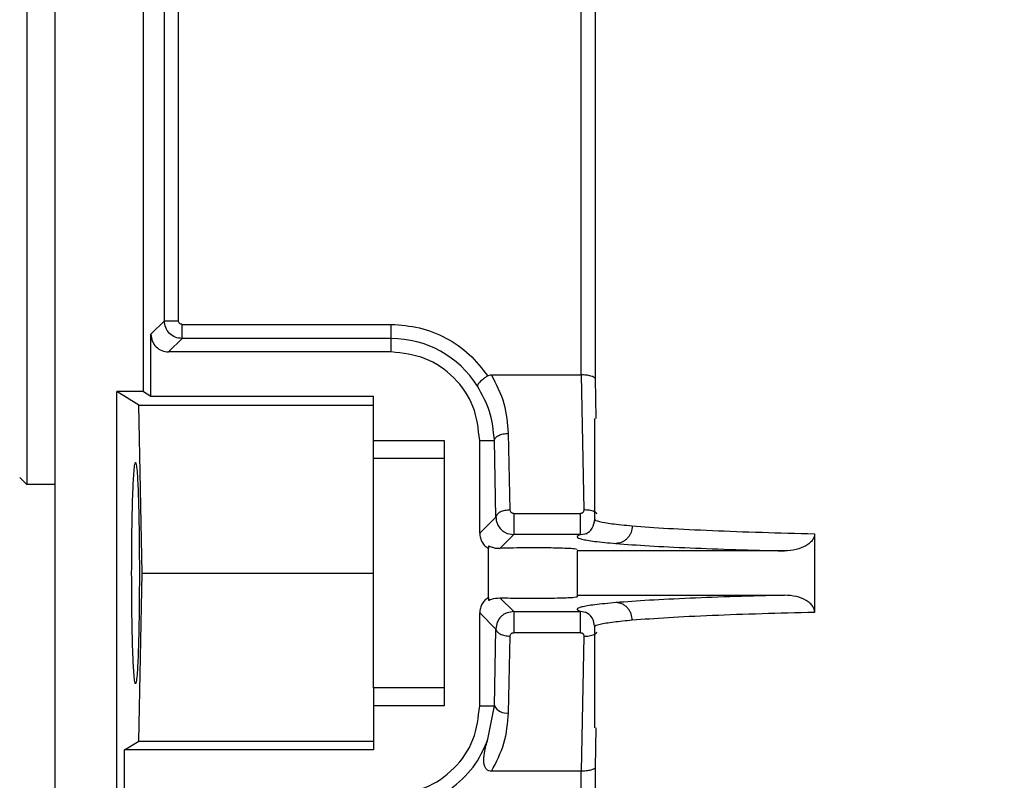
# Model space of a CAD drawing. Header units: inches. Extents: x 170 to 312, y 215 to 248.
# Tile 258 of 529: x 231.128 to 231.265, y 224.445 to 224.551. Entities that reach past the tile are written whole.
import ezdxf

# ---------------------------------------------------------------- set-up
doc = ezdxf.new("R2010")
doc.units = ezdxf.units.IN
doc.header["$LTSCALE"] = 0.25
doc.header["$MEASUREMENT"] = 0
doc.layers.add('ANNOTATIONS', color=1, linetype='Continuous')
doc.layers.add('MOTOR RH', color=7, linetype='Continuous')
doc.styles.add('ARIAL', font='arial.ttf', dxfattribs={"height": 0.09375})
doc.dimstyles.new('STANDARD$0', dxfattribs={"dimtxt": 0.09375, "dimasz": 0.09375, "dimexe": 0.03125, "dimexo": 0.046875, "dimgap": 0.09, "dimtad": 0, "dimtih": 1, "dimtoh": 1, "dimdec": 4, "dimzin": 0, "dimdsep": 46, "dimtxsty": 'ARIAL', "dimcen": 0.09, "dimadec": 0, "dimazin": 0, "dimtfac": 1, "dimtdec": 4, "dimtofl": 0, "dimtmove": 0, "dimatfit": 1, "dimfxl": 1, "dimtolj": 1, "dimtzin": 0, "dimarcsym": 0})

# ---------------------------------------------------------------- blocks, each defined once
blk = doc.blocks.new('*D199')
at = {"layer": 'ANNOTATIONS', "color": 0, "lineweight": -2, "transparency": 16777216}
for p, q in [((230.5459415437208, 223.8186622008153), (230.5459415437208, 225.2665192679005)), ((231.6311290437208, 224.6654394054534), (231.6311290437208, 225.2665192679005)), ((230.6396915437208, 225.2352692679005), (230.8531554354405, 225.2352692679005)), ((231.5373790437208, 225.2352692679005), (231.4233754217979, 225.2352692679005))]:
    blk.add_line(p, q, dxfattribs=at)
at = {"layer": 'ANNOTATIONS', "color": 0, "transparency": 16777216}
for points in [[(230.6396915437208, 225.2508942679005), (230.6396915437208, 225.2196442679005), (230.5459415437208, 225.2352692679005)], [(231.5373790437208, 225.2508942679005), (231.5373790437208, 225.2196442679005), (231.6311290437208, 225.2352692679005)]]:
    blk.add_solid(points, dxfattribs=at)
at = {"layer": 'defpoints', "color": 0, "transparency": 16777216}
for p in [(230.5459415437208, 225.2352692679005), (231.6311290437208, 224.6185644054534), (230.5459415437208, 223.7717872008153)]:
    blk.add_point(p, dxfattribs=at)
at = {"layer": 'ANNOTATIONS', "color": 0, "transparency": 16777216, "insert": (231.1382654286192, 225.2352692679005), "char_height": 0.09375, "attachment_point": 5, "style": 'ARIAL'}
blk.add_mtext('\\A1;16 1/8"', dxfattribs=at)
blk = doc.blocks.new('*D200')
at = {"layer": 'ANNOTATIONS', "color": 0, "lineweight": -2, "transparency": 16777216}
for p, q in [((230.5459415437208, 223.8186622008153), (230.5459415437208, 225.5464032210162)), ((231.8659782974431, 225.1001155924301), (231.8659782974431, 225.5464032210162)), ((230.6396915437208, 225.5151532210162), (230.9208499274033, 225.5151532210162)), ((231.7722282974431, 225.5151532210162), (231.4910699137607, 225.5151532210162))]:
    blk.add_line(p, q, dxfattribs=at)
at = {"layer": 'ANNOTATIONS', "color": 0, "transparency": 16777216}
for points in [[(230.6396915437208, 225.5307782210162), (230.6396915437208, 225.4995282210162), (230.5459415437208, 225.5151532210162)], [(231.7722282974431, 225.5307782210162), (231.7722282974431, 225.4995282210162), (231.8659782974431, 225.5151532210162)]]:
    blk.add_solid(points, dxfattribs=at)
at = {"layer": 'defpoints', "color": 0, "transparency": 16777216}
for p in [(230.5459415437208, 225.5151532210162), (231.8659782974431, 225.0532405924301), (230.5459415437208, 223.7717872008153)]:
    blk.add_point(p, dxfattribs=at)
at = {"layer": 'ANNOTATIONS', "color": 0, "transparency": 16777216, "insert": (231.205959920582, 225.5151532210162), "char_height": 0.09375, "attachment_point": 5, "style": 'ARIAL'}
blk.add_mtext('\\A1;18 1/2"', dxfattribs=at)

msp = doc.modelspace()

# ---------------------------------------------------------------- linework, layer by layer
at = {"layer": 'MOTOR RH'}
for p, q in [((231.1332212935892, 224.2816297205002), (231.1332212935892, 224.7934407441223)), ((231.1292842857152, 224.6827123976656), (231.1292842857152, 224.4858620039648)), ((231.1455244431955, 224.4987938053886), (231.1455244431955, 224.6697805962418)), ((231.1484225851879, 224.5086428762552), (231.1484225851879, 224.5782034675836)), ((231.1503898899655, 224.5086428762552), (231.1503898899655, 224.5782034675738)), ((231.2063696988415, 224.5011321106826), (231.2063755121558, 224.5782036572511)), ((231.2083419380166, 224.5782036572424), (231.2083419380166, 224.5006046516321)), ((231.1465555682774, 224.5067758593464), (231.1484225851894, 224.5086428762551)), ((231.1484225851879, 224.5086428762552), (231.1503898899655, 224.5086428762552)), ((231.1508817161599, 224.5081510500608), (231.1799732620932, 224.5081510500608)), ((231.1799732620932, 224.5043167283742), (231.1799732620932, 224.5081510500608)), ((231.146555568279, 224.4981651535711), (231.146555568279, 224.5067758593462)), ((231.1490146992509, 224.5043167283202), (231.1508817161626, 224.5061837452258)), ((231.1799732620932, 224.5061837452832), (231.1508817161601, 224.5061837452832)), ((231.1799732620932, 224.5043167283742), (231.1490146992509, 224.5043167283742)), ((231.1939213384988, 224.5011321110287), (231.2063696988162, 224.5011321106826)), ((231.2063696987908, 224.5011321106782), (231.2067535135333, 224.4823357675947)), ((231.2083419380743, 224.5006046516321), (231.208447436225, 224.4950748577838)), ((231.1418334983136, 224.4181261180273), (231.1418334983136, 224.4987938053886)), ((231.1455244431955, 224.4987938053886), (231.1418334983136, 224.4987938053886)), ((231.144882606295, 224.4969348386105), (231.1418334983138, 224.4987938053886)), ((231.1455244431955, 224.4987938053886), (231.146555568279, 224.4981651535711)), ((231.146555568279, 224.4981651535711), (231.1775126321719, 224.4981651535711)), ((231.1775126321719, 224.4895333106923), (231.1775126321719, 224.4981651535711)), ((231.1453539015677, 224.4735588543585), (231.144882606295, 224.4969348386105)), ((231.144882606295, 224.4969348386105), (231.1775126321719, 224.4969348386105)), ((231.2082705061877, 224.4810737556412), (231.2082705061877, 224.4950748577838)), ((231.1775126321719, 224.492013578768), (231.1873551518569, 224.492013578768)), ((231.1873551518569, 224.492013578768), (231.1873551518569, 224.4551041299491)), ((231.1922764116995, 224.4790937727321), (231.1922764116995, 224.492013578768)), ((231.1922764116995, 224.492013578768), (231.194316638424, 224.4920135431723)), ((231.1945316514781, 224.4813490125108), (231.194316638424, 224.4920135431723)), ((231.1964989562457, 224.4823332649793), (231.1962839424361, 224.4929978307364)), ((231.1775126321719, 224.4895333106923), (231.1873551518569, 224.4895333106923)), ((231.1292842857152, 224.4858620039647), (231.1283000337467, 224.4868462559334)), ((231.1332212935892, 224.4858620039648), (231.1292842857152, 224.4858620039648)), ((231.1922764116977, 224.4790937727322), (231.19453165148, 224.4813490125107)), ((231.197000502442, 224.4818511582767), (231.2062885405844, 224.4818511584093)), ((231.1950943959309, 224.4769934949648), (231.1970005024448, 224.4788996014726)), ((231.1960903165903, 224.4790741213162), (231.1970005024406, 224.4788996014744)), ((231.2062885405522, 224.4788996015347), (231.1970005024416, 224.4788996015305)), ((231.2062885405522, 224.4788996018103), (231.2072082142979, 224.4790765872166)), ((231.2388442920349, 224.4790249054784), (231.2388442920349, 224.4680928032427)), ((231.1935067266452, 224.4773175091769), (231.193506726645, 224.4769634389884)), ((231.1935067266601, 224.4701542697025), (231.1935067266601, 224.4769634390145)), ((231.2346429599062, 224.4766346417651), (231.2058098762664, 224.4766346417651)), ((231.2058098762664, 224.4766346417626), (231.2058098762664, 224.4702682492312)), ((231.144882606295, 224.4501828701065), (231.1453539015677, 224.4735588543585)), ((231.1453539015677, 224.4735588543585), (231.1775126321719, 224.4735588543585)), ((231.1935067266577, 224.4701542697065), (231.1935067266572, 224.4698001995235)), ((231.1970005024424, 224.4682181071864), (231.1950943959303, 224.4701242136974)), ((231.2058098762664, 224.4704830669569), (231.2346429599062, 224.4704830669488)), ((231.1922764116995, 224.4551041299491), (231.1922764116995, 224.4680239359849)), ((231.1945316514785, 224.4657686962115), (231.1922764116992, 224.4680239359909)), ((231.1970005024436, 224.4682181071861), (231.1960891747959, 224.4680431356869)), ((231.1970005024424, 224.4682181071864), (231.2062885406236, 224.4682181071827)), ((231.2072082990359, 224.4680410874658), (231.2062885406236, 224.4682181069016)), ((231.2082705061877, 224.452042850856), (231.2082705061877, 224.4660454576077)), ((231.1943166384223, 224.4551041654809), (231.1945316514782, 224.4657686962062)), ((231.1962839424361, 224.4541198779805), (231.196498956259, 224.4647844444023)), ((231.2062885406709, 224.4652665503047), (231.197000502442, 224.4652665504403)), ((231.2067535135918, 224.4647819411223), (231.2063696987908, 224.4459855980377)), ((231.1775126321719, 224.4575843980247), (231.1775126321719, 224.4489525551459)), ((231.1873551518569, 224.4575843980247), (231.1775126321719, 224.4575843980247)), ((231.1873551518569, 224.4551041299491), (231.1775126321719, 224.4551041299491)), ((231.1922764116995, 224.4551041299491), (231.1943166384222, 224.4551041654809)), ((231.1934265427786, 224.4504471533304), (231.1943166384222, 224.4551041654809)), ((231.2084474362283, 224.452042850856), (231.2083419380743, 224.4465130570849)), ((231.1428646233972, 224.4489525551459), (231.144882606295, 224.4501828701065)), ((231.144882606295, 224.4501828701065), (231.1775126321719, 224.4501828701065)), ((231.1428646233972, 224.4403418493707), (231.1428646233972, 224.4489525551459)), ((231.1775126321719, 224.4489525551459), (231.1428646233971, 224.4489525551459)), ((231.2063696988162, 224.4459855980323), (231.193921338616, 224.4459855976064)), ((231.2063755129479, 224.4193672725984), (231.2063696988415, 224.4459855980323)), ((231.2083419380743, 224.4465130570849), (231.2083419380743, 224.4193672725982))]:
    msp.add_line(p, q, dxfattribs=at)
for centre, radius, start, end in [((231.1799732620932, 224.492013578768), 0.01417016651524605, 32.16558920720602, 90), ((231.1959597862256, 224.4559301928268), 0.001839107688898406, 206.6901263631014, 280.1518352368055)]:
    msp.add_arc(centre, radius, start, end, dxfattribs=at)
for points, knots in [([(231.1508817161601, 224.5061837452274), (231.1505595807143, 224.5062209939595), (231.1499153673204, 224.5062954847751), (231.1491028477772, 224.506864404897), (231.1485342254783, 224.5076769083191), (231.1484597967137, 224.5083209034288), (231.1484225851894, 224.5086428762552)], [0, 0, 0, 0, 0.2500638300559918, 0.500083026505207, 0.7500607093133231, 1, 1, 1, 1]), ([(231.1508817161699, 224.5081510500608), (231.1508168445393, 224.508158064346), (231.1506875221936, 224.5081720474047), (231.1505267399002, 224.5082873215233), (231.1504103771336, 224.5084480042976), (231.1503967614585, 224.5085775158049), (231.1503898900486, 224.5086428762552)], [0, 0, 0, 0, 0.2507503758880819, 0.4998737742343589, 0.7476017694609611, 1, 1, 1, 1]), ([(231.1465555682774, 224.5067758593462), (231.1465925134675, 224.5064535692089), (231.1466663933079, 224.5058090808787), (231.1472349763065, 224.5049961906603), (231.1480478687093, 224.5044275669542), (231.1486923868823, 224.5043536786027), (231.1490146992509, 224.5043167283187)], [0, 0, 0, 0, 0.2500299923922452, 0.4999886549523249, 0.7499529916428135, 1, 1, 1, 1]), ([(231.193386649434, 224.5009857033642), (231.1931791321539, 224.5008437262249), (231.1927572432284, 224.5005550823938), (231.1922695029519, 224.500123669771), (231.1919688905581, 224.4997581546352), (231.1919686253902, 224.4996242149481), (231.1919684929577, 224.4995573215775)], [0, 0, 0, 0, 0.2461971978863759, 0.5005263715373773, 0.7505483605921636, 1, 1, 1, 1]), ([(231.1933866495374, 224.5009857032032), (231.193467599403, 224.5010281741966), (231.1936349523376, 224.5011159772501), (231.1938238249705, 224.5011266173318), (231.1939213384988, 224.5011321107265)], [0, 0, 0, 0, 0.4837074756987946, 1, 1, 1, 1]), ([(231.1962839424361, 224.4929978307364), (231.1961695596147, 224.494376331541), (231.1959347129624, 224.4972066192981), (231.1946039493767, 224.4998012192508), (231.1939213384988, 224.5011321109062)], [0, 0, 0, 0, 0.4870532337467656, 1, 1, 1, 1]), ([(231.2083419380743, 224.5006046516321), (231.20832453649, 224.5006455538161), (231.2082920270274, 224.5007219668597), (231.2081016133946, 224.5008462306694), (231.2078135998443, 224.500957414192), (231.2074373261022, 224.5010399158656), (231.2069836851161, 224.5011098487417), (231.2066107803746, 224.5011233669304), (231.2063696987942, 224.5011321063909)], [0, 0, 0, 0, 0.1558610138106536, 0.2911779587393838, 0.4999438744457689, 0.6360505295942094, 0.7647079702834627, 1, 1, 1, 1]), ([(231.194316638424, 224.4920135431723), (231.1941908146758, 224.4933686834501), (231.1939462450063, 224.4960027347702), (231.1926149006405, 224.4983955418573), (231.1919684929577, 224.4995573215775)], [0, 0, 0, 0, 0.5144699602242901, 1, 1, 1, 1]), ([(231.143874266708, 224.4735588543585), (231.1438819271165, 224.4755190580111), (231.1438935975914, 224.4785053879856), (231.1439607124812, 224.4820795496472), (231.1440420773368, 224.4850070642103), (231.1441566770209, 224.4872703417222), (231.1442873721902, 224.4886512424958), (231.1444113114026, 224.4890908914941), (231.1445352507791, 224.4886512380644), (231.1446659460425, 224.4872703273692), (231.1447805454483, 224.4850070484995), (231.1448619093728, 224.4820795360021), (231.1449290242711, 224.478505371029), (231.1449406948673, 224.4755190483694), (231.1449483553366, 224.4735588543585)], [0, 0, 0, 0, 0.1212308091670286, 0.1846926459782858, 0.2498695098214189, 0.3548154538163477, 0.4224300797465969, 0.4999999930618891, 0.5775706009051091, 0.6451854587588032, 0.7501304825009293, 0.8153077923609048, 0.8787697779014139, 1, 1, 1, 1]), ([(231.197000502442, 224.4818511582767), (231.1969672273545, 224.4818530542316), (231.1969016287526, 224.4818567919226), (231.1967745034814, 224.4818951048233), (231.1966385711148, 224.481987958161), (231.1965223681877, 224.4821459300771), (231.1965068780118, 224.4822698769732), (231.1964989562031, 224.4823332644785)], [0, 0, 0, 0, 0.1207105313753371, 0.2379690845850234, 0.4831299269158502, 0.7356682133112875, 1, 1, 1, 1]), ([(231.2067535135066, 224.482335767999), (231.206751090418, 224.4822728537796), (231.206746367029, 224.4821502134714), (231.2066581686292, 224.4820140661), (231.2065641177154, 224.4819309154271), (231.2064810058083, 224.4818850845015), (231.2063878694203, 224.4818566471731), (231.2063221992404, 224.481853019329), (231.2062885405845, 224.4818511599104)], [0, 0, 0, 0, 0.264747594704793, 0.516079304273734, 0.640404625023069, 0.7583606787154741, 0.8761499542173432, 1, 1, 1, 1]), ([(231.2085907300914, 224.4817800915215), (231.2085521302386, 224.4818282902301), (231.2084614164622, 224.4819415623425), (231.2082201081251, 224.4820902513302), (231.2078978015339, 224.4822175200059), (231.2074178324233, 224.4823311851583), (231.2070146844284, 224.4823339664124), (231.2067535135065, 224.4823357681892)], [0, 0, 0, 0, 0.134354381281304, 0.315747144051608, 0.497139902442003, 0.6742326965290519, 1, 1, 1, 1]), ([(231.19453165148, 224.4813490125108), (231.1945479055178, 224.4811417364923), (231.1945779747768, 224.4807582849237), (231.194817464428, 224.4801551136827), (231.1951789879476, 224.4796620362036), (231.1956401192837, 224.479283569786), (231.1959419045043, 224.4791431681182), (231.1960903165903, 224.4790741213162)], [0, 0, 0, 0, 0.2134450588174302, 0.3948640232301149, 0.6605743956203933, 0.8330771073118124, 1, 1, 1, 1]), ([(231.2070028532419, 224.4790039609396), (231.2073617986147, 224.4792170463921), (231.2080734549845, 224.4796395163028), (231.2082051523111, 224.4806115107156), (231.2082704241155, 224.4810932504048)], [0, 0, 0, 0, 0.5043801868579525, 1, 1, 1, 1]), ([(231.2083220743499, 224.4810737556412), (231.2083052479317, 224.4810628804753), (231.2081283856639, 224.4809485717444), (231.2088401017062, 224.4807289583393), (231.2104451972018, 224.4804211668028), (231.2124729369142, 224.4802272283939), (231.2134893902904, 224.4801300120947)], [0, 0, 0, 0, 0.03387016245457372, 0.3560088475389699, 0.6771839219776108, 1, 1, 1, 1]), ([(231.2134893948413, 224.4801300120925), (231.2134559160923, 224.4798239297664), (231.213404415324, 224.4793530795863), (231.2131199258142, 224.4787850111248), (231.2128274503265, 224.4783926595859), (231.21246559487, 224.4780745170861), (231.2119396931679, 224.4777638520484), (231.2115028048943, 224.4777075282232), (231.2112185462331, 224.4776708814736)], [0, 0, 0, 0, 0.2389706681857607, 0.3676114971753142, 0.4990634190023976, 0.630651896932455, 0.7596859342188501, 1, 1, 1, 1]), ([(231.2134893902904, 224.4801300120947), (231.2150556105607, 224.4800104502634), (231.218101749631, 224.4797779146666), (231.2243645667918, 224.4794777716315), (231.2312103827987, 224.4792226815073), (231.2363544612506, 224.4790894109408), (231.2388442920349, 224.4790249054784)], [0, 0, 0, 0, 0.2725274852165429, 0.5300382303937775, 0.7725296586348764, 1, 1, 1, 1]), ([(231.1922764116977, 224.4790937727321), (231.1922934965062, 224.4788730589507), (231.1923275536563, 224.4784330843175), (231.1925950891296, 224.4778344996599), (231.192982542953, 224.477318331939), (231.193330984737, 224.4770824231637), (231.193506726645, 224.4769634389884)], [0, 0, 0, 0, 0.2567552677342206, 0.5118203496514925, 0.7537791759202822, 1, 1, 1, 1]), ([(231.2062885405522, 224.4788996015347), (231.2060483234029, 224.4787953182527), (231.2055678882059, 224.4785867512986), (231.2063239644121, 224.4782733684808), (231.2080630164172, 224.4779647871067), (231.2101667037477, 224.4777688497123), (231.2112185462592, 224.4776708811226)], [0, 0, 0, 0, 0.2499992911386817, 0.4999995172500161, 0.7500000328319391, 1, 1, 1, 1]), ([(231.2388442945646, 224.4790249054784), (231.2388307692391, 224.4788813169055), (231.238802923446, 224.4785856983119), (231.2385697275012, 224.4781427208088), (231.2381865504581, 224.477715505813), (231.2374408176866, 224.4772007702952), (231.2362420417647, 224.4767393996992), (231.235200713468, 224.4766711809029), (231.2346429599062, 224.4766346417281)], [0, 0, 0, 0, 0.0816521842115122, 0.1681046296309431, 0.2798987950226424, 0.4067323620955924, 0.6822355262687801, 1, 1, 1, 1]), ([(231.1935067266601, 224.4773175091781), (231.1935274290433, 224.4773244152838), (231.1935699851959, 224.4773386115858), (231.1939088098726, 224.4771871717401), (231.1944061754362, 224.4770220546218), (231.1948659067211, 224.4770029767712), (231.1950943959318, 224.4769934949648)], [0, 0, 0, 0, 0.2529877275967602, 0.5200456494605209, 0.7614598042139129, 0.9999999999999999, 0.9999999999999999, 0.9999999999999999, 0.9999999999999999]), ([(231.2058098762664, 224.4768494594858), (231.2057292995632, 224.4768758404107), (231.2055779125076, 224.4769254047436), (231.2045187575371, 224.4769860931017), (231.2032500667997, 224.477026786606), (231.201786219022, 224.4770536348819), (231.200126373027, 224.477066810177), (231.1982891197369, 224.4770620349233), (231.1964987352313, 224.4770387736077), (231.1955662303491, 224.4770087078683), (231.195094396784, 224.4769934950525)], [0, 0, 0, 0, 0.1528518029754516, 0.2871771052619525, 0.4029105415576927, 0.4999977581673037, 0.6204192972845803, 0.7438867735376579, 0.8704105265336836, 1, 1, 1, 1]), ([(231.2112185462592, 224.4776708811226), (231.2126840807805, 224.4775614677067), (231.2155401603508, 224.4773482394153), (231.2213002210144, 224.4770683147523), (231.2275967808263, 224.4768278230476), (231.2323406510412, 224.4766977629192), (231.2346429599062, 224.4766346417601)], [0, 0, 0, 0, 0.2707875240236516, 0.5277192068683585, 0.7707913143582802, 1, 1, 1, 1]), ([(231.1449483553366, 224.4735588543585), (231.144940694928, 224.4715986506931), (231.1449290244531, 224.4686123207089), (231.1448619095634, 224.4650381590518), (231.144780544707, 224.4621106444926), (231.1446659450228, 224.4598473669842), (231.1445352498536, 224.4584664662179), (231.1444113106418, 224.4580268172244), (231.1442873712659, 224.4584664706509), (231.1441566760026, 224.4598473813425), (231.1440420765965, 224.4621106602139), (231.1439607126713, 224.4650381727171), (231.1438935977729, 224.4686123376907), (231.143881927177, 224.4715986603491), (231.143874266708, 224.4735588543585)], [0, 0, 0, 0, 0.1212308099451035, 0.1846926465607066, 0.2498695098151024, 0.3548154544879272, 0.4224300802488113, 0.4999999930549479, 0.5775706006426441, 0.6451854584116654, 0.7501304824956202, 0.8153077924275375, 0.8787697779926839, 1, 1, 1, 1]), ([(231.1935067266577, 224.4701542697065), (231.1933323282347, 224.4700357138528), (231.1929844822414, 224.4697992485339), (231.1925963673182, 224.4692854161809), (231.1923264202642, 224.4686862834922), (231.1922931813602, 224.4682460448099), (231.1922764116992, 224.4680239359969)], [0, 0, 0, 0, 0.2447119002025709, 0.4880895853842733, 0.7417314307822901, 1, 1, 1, 1]), ([(231.1935067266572, 224.4698001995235), (231.1935282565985, 224.4697920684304), (231.1935728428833, 224.4697752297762), (231.1939926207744, 224.4699963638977), (231.1946645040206, 224.4700743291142), (231.1950943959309, 224.4701242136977)], [0, 0, 0, 0, 0.2516787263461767, 0.5212006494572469, 0.9999999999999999, 0.9999999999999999, 0.9999999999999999, 0.9999999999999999]), ([(231.195094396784, 224.4701242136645), (231.195561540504, 224.4701091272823), (231.1964848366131, 224.4700793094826), (231.1982555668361, 224.4700559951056), (231.2000756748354, 224.4700508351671), (231.2018737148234, 224.4700644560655), (231.2034177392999, 224.4700945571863), (231.2046469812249, 224.4701383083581), (231.205593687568, 224.4701957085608), (231.2057326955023, 224.4702423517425), (231.2058098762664, 224.4702682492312)], [0, 0, 0, 0, 0.1284087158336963, 0.2537961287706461, 0.3761714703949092, 0.4955448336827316, 0.6227123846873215, 0.7297587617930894, 0.8499551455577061, 1, 1, 1, 1]), ([(231.2346429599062, 224.4704830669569), (231.2323406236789, 224.4704199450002), (231.227596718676, 224.4702898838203), (231.2213001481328, 224.4700493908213), (231.2155401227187, 224.4697694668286), (231.2126840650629, 224.4695562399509), (231.2112185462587, 224.4694468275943)], [0, 0, 0, 0, 0.2292114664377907, 0.4722843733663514, 0.7292151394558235, 1, 1, 1, 1]), ([(231.2388442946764, 224.4680928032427), (231.238830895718, 224.468235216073), (231.2388032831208, 224.4685287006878), (231.2385737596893, 224.4689689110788), (231.2381949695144, 224.4693945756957), (231.2374564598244, 224.4699087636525), (231.2362557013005, 224.4703761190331), (231.2352090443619, 224.4704455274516), (231.2346429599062, 224.470483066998)], [0, 0, 0, 0, 0.08100100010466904, 0.1669270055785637, 0.2776535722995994, 0.4037641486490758, 0.6775258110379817, 1, 1, 1, 1]), ([(231.2112185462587, 224.4694468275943), (231.2101667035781, 224.4693488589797), (231.2080630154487, 224.4691529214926), (231.2063239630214, 224.4688443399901), (231.2055678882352, 224.468530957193), (231.2060483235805, 224.4683223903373), (231.2062885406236, 224.4682181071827)], [0, 0, 0, 0, 0.2500000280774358, 0.5000007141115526, 0.7500010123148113, 1, 1, 1, 1]), ([(231.213489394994, 224.4669876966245), (231.2134557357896, 224.4672946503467), (231.2134039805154, 224.4677666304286), (231.2131182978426, 224.4683354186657), (231.212825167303, 224.4687275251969), (231.2124630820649, 224.4690449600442), (231.2119378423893, 224.4693543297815), (231.2115019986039, 224.4694103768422), (231.2112185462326, 224.4694468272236)], [0, 0, 0, 0, 0.2396416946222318, 0.3684793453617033, 0.4999999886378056, 0.6315206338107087, 0.7603582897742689, 0.9999999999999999, 0.9999999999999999, 0.9999999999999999, 0.9999999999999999]), ([(231.1960891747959, 224.4680431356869), (231.1959407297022, 224.467974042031), (231.1956390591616, 224.4678336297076), (231.1951334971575, 224.4674163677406), (231.1946464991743, 224.4667317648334), (231.1945699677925, 224.4660900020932), (231.1945316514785, 224.4657686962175)], [0, 0, 0, 0, 0.1672561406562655, 0.3398984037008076, 0.6695125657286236, 1, 1, 1, 1]), ([(231.2082705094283, 224.4660446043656), (231.208201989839, 224.4665226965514), (231.2080637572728, 224.4674872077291), (231.2073584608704, 224.4679037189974), (231.207002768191, 224.4681137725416)], [0, 0, 0, 0, 0.4956834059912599, 1, 1, 1, 1]), ([(231.2388442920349, 224.4680928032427), (231.236354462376, 224.4680282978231), (231.2312103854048, 224.4678950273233), (231.2243645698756, 224.4676399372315), (231.2181017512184, 224.4673397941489), (231.215055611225, 224.4671072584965), (231.21348939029, 224.4669876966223)], [0, 0, 0, 0, 0.2274702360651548, 0.4699616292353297, 0.7274724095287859, 1, 1, 1, 1]), ([(231.21348939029, 224.4669876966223), (231.2125949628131, 224.4669026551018), (231.2106024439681, 224.4667132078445), (231.2088984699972, 224.4664071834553), (231.2081197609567, 224.4661770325), (231.2083049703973, 224.4660562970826), (231.2083215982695, 224.4660454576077)], [0, 0, 0, 0, 0.281101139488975, 0.6262098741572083, 0.9664415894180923, 0.9999999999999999, 0.9999999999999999, 0.9999999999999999, 0.9999999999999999]), ([(231.1964989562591, 224.4647844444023), (231.196506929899, 224.4648473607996), (231.1965226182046, 224.4649711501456), (231.1966209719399, 224.4651047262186), (231.1967206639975, 224.465187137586), (231.1968065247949, 224.4652325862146), (231.1969008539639, 224.4652609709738), (231.1969668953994, 224.4652646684), (231.197000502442, 224.4652665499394)], [0, 0, 0, 0, 0.2622326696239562, 0.5159483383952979, 0.6418652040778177, 0.7608043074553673, 0.8782785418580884, 1, 1, 1, 1]), ([(231.2062885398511, 224.4652665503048), (231.2063218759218, 224.4652646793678), (231.2063871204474, 224.4652610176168), (231.2064798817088, 224.4652325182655), (231.2065631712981, 224.4651866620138), (231.2066580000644, 224.4651043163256), (231.2067469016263, 224.4649680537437), (231.2067512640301, 224.464845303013), (231.2067535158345, 224.4647819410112)], [0, 0, 0, 0, 0.1226847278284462, 0.240115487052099, 0.3584245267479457, 0.4836150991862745, 0.733450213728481, 1, 1, 1, 1]), ([(231.2067535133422, 224.4647819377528), (231.2070146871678, 224.464783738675), (231.2074178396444, 224.4647865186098), (231.2078977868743, 224.4649001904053), (231.2082201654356, 224.465027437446), (231.2084627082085, 224.4651771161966), (231.2085541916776, 224.4652915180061), (231.2085936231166, 224.4653408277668)], [0, 0, 0, 0, 0.3247742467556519, 0.5013271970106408, 0.6821670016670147, 0.8630068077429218, 0.9999999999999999, 0.9999999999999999, 0.9999999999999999, 0.9999999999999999]), ([(231.193921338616, 224.445985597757), (231.1945816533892, 224.4472651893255), (231.1959187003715, 224.4498561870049), (231.1961612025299, 224.4526870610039), (231.1962839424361, 224.4541198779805)], [0, 0, 0, 0, 0.4938605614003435, 1, 1, 1, 1]), ([(231.193921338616, 224.445985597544), (231.1937849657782, 224.4459977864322), (231.1935844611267, 224.4460157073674), (231.1933522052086, 224.4461462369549), (231.1931480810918, 224.4463269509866), (231.1929538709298, 224.4466658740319), (231.1927934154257, 224.4474384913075), (231.1929098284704, 224.4487486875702), (231.1932360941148, 224.4498211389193), (231.1934265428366, 224.4504471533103)], [0, 0, 0, 0, 0.07928994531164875, 0.1165774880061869, 0.1545418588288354, 0.2388038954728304, 0.3404076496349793, 0.6149808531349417, 1, 1, 1, 1]), ([(231.2083419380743, 224.4465130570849), (231.2083245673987, 224.4464721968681), (231.2082921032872, 224.4463958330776), (231.2081019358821, 224.4462716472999), (231.2078137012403, 224.4461603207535), (231.2074365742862, 224.4460775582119), (231.2069824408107, 224.4460074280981), (231.2066099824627, 224.4459941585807), (231.2063696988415, 224.4459855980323)], [0, 0, 0, 0, 0.1556847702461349, 0.2909597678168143, 0.4996512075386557, 0.6364878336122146, 0.7654878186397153, 1, 1, 1, 1])]:
    msp.add_open_spline(points, degree=3, knots=knots, dxfattribs=at)
for points in [[(231.1508817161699, 224.5061837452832), (231.1508817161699, 224.506220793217), (231.1508817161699, 224.5062948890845), (231.1508817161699, 224.5067530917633), (231.1508817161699, 224.5073944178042), (231.1508817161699, 224.5078988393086), (231.1508817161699, 224.5081510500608)], [(231.1799732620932, 224.5081510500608), (231.181293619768, 224.5080576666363), (231.1839343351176, 224.5078708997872), (231.1876438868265, 224.5063728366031), (231.1909515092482, 224.5041223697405), (231.1925749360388, 224.502031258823), (231.193386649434, 224.5009857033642)], [(231.1922764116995, 224.492013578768), (231.1920914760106, 224.4936257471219), (231.191721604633, 224.4968500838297), (231.1888765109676, 224.5009168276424), (231.1848097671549, 224.5037619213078), (231.1815854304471, 224.5041317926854), (231.1799732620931, 224.5043167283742)], [(231.1943166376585, 224.492013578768), (231.1943527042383, 224.4921401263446), (231.1944248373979, 224.492393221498), (231.1948826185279, 224.4927146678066), (231.1955251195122, 224.4929436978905), (231.1960310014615, 224.4929797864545), (231.1962839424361, 224.4929978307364)], [(231.1775126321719, 224.4575843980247), (231.1775126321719, 224.4579098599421), (231.1775126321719, 224.458560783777), (231.1775126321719, 224.4622918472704), (231.1775126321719, 224.4674699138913), (231.1775126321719, 224.4735588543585), (231.1775126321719, 224.4796477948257), (231.1775126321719, 224.4848258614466), (231.1775126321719, 224.4885569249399), (231.1775126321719, 224.4892078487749), (231.1775126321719, 224.4895333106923)], [(231.1964989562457, 224.4823332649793), (231.1962460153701, 224.4823152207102), (231.1957401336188, 224.4822791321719), (231.195097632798, 224.4820501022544), (231.1946398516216, 224.4817286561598), (231.1945677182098, 224.4814755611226), (231.1945316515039, 224.4813490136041)], [(231.197000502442, 224.4818511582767), (231.197000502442, 224.4816985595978), (231.197000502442, 224.4813933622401), (231.197000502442, 224.4808834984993), (231.197000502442, 224.4803771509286), (231.197000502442, 224.4799020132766), (231.197000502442, 224.4794901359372), (231.197000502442, 224.4791714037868), (231.197000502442, 224.4789551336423), (231.197000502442, 224.4789181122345), (231.197000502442, 224.4788996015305)], [(231.2062885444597, 224.4788996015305), (231.2062885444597, 224.4789181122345), (231.2062885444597, 224.4789551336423), (231.2062885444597, 224.4791714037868), (231.2062885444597, 224.4794901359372), (231.2062885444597, 224.4799020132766), (231.2062885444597, 224.4803771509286), (231.2062885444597, 224.4808834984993), (231.2062885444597, 224.4813933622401), (231.2062885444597, 224.4816985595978), (231.2062885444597, 224.4818511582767)], [(231.197000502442, 224.4682181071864), (231.197000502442, 224.4681995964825), (231.197000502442, 224.4681625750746), (231.197000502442, 224.4679463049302), (231.197000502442, 224.4676275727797), (231.197000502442, 224.4672156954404), (231.197000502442, 224.4667405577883), (231.197000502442, 224.4662342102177), (231.197000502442, 224.4657243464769), (231.197000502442, 224.4654191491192), (231.197000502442, 224.4652665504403)], [(231.2062885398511, 224.4652665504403), (231.2062885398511, 224.4654191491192), (231.2062885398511, 224.4657243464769), (231.2062885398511, 224.4662342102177), (231.2062885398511, 224.4667405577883), (231.2062885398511, 224.4672156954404), (231.2062885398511, 224.4676275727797), (231.2062885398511, 224.4679463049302), (231.2062885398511, 224.4681625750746), (231.2062885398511, 224.4681995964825), (231.2062885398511, 224.4682181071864)], [(231.1945316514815, 224.4657686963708), (231.1945677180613, 224.4656421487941), (231.1946398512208, 224.4653890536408), (231.1950976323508, 224.4650676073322), (231.1957401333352, 224.4648385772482), (231.1962460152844, 224.4648024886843), (231.196498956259, 224.4647844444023)], [(231.1799732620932, 224.4428009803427), (231.1815854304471, 224.4429859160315), (231.1848097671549, 224.4433557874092), (231.1888765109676, 224.4462008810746), (231.191721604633, 224.4502676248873), (231.1920914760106, 224.4534919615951), (231.1922764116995, 224.4551041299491)], [(231.1881782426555, 224.4434698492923), (231.1893269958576, 224.4444266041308), (231.1916245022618, 224.4463401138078), (231.1928258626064, 224.4490781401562), (231.1934265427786, 224.4504471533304)]]:
    msp.add_open_spline(points, degree=3, dxfattribs=at)

# ---------------------------------------------------------------- dimensions: what is measured, and where the dimension line sits
at = {"layer": 'ANNOTATIONS'}
dim = msp.add_linear_dim(base=(230.5459415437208, 225.5151532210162), p1=(231.8659782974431, 225.0532405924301), p2=(230.5459415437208, 223.7717872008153), text='18 1/2"', dimstyle='STANDARD$0', override={"dimtxsty": 'ARIAL'}, dxfattribs=at)
dim.commit()
dim.dimension.update_dxf_attribs({"geometry": '*D200', "text_midpoint": (231.205959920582, 225.5151532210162)})
dim = msp.add_linear_dim(base=(230.5459415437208, 225.2352692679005), p1=(231.6311290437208, 224.6185644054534), p2=(230.5459415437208, 223.7717872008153), text='16 1/8"', dimstyle='STANDARD$0', dxfattribs=at)
dim.commit()
dim.dimension.update_dxf_attribs({"geometry": '*D199', "text_midpoint": (231.1382654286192, 225.2352692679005), "dimtype": 160})

doc.saveas('drawing.dxf')
